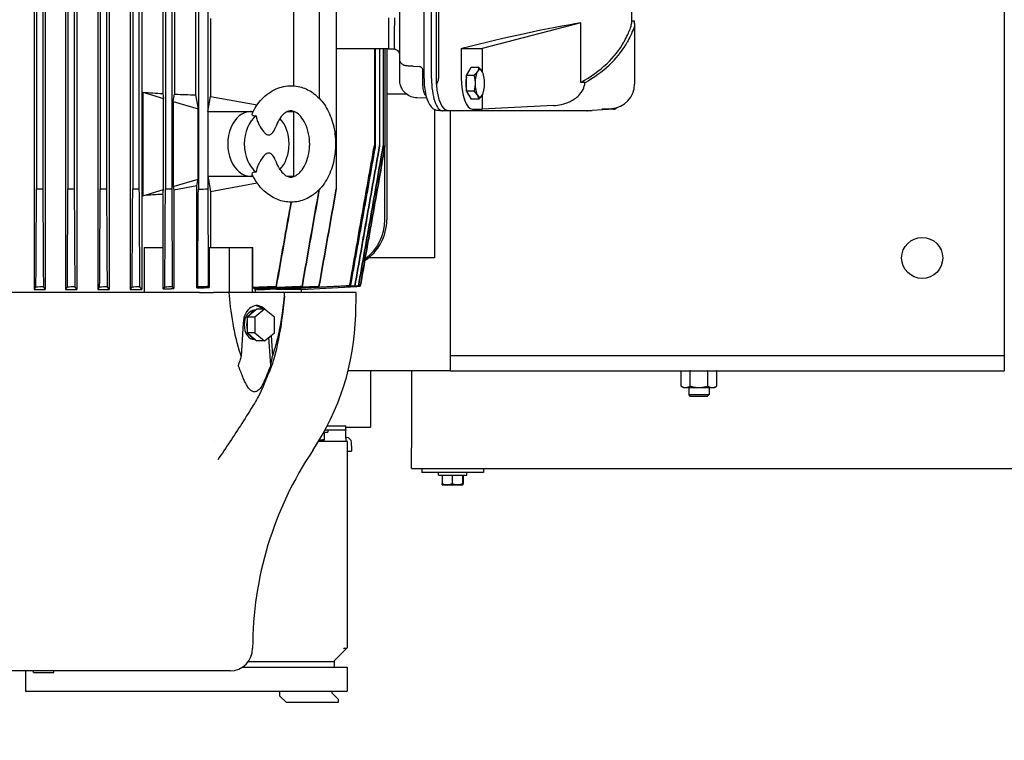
# Model space of a CAD drawing. Header units: inches. Extents: x 24 to 1128, y -69 to 748.
# Tile 301 of 656: x 413 to 437, y 579 to 597. Entities that reach past the tile are written whole.
import ezdxf

# ---------------------------------------------------------------- set-up
doc = ezdxf.new("R2010")
doc.units = ezdxf.units.IN
doc.header["$LTSCALE"] = 32
doc.header["$MEASUREMENT"] = 0
doc.layers.add('Dimension (ANSI)', color=7, linetype='Continuous', lineweight=25)
doc.layers.add('Visible (ANSI)', color=7, linetype='Continuous', lineweight=30)
doc.styles.add('Note Text (ANSI)', font='tahoma.ttf')
doc.dimstyles.new('SB Fraction-16 (ANSI)', dxfattribs={"dimscale": 32, "dimtxt": 0.125, "dimasz": 0.098425, "dimexe": 0.125, "dimexo": 0.0625, "dimgap": 0.031496, "dimtad": 0, "dimtih": 1, "dimtoh": 1, "dimdec": 4, "dimrnd": 1e-08, "dimzin": 0, "dimdsep": 46, "dimlunit": 5, "dimtxsty": 'Note Text (ANSI)', "dimcen": 0.09, "dimdle": 0.393701, "dimclrd": 256, "dimclre": 256, "dimclrt": 256, "dimadec": 0, "dimazin": 3, "dimtfac": 0.96, "dimtofl": 0, "dimtmove": 0, "dimatfit": 3, "dimfxl": 1, "dimfrac": 2, "dimtolj": 1, "dimtzin": 12, "dimlwd": -1, "dimlwe": -1, "dimarcsym": 0})

# ---------------------------------------------------------------- blocks, each defined once
blk = doc.blocks.new('*D18')
at = {"layer": 'Defpoints', "color": 0, "transparency": 16777216}
for p in [(489.281, 692.669), (340.619, 544.669), (489.281, 544.669)]:
    blk.add_point(p, dxfattribs=at)
at = {"layer": 'Dimension (ANSI)', "transparency": 16777216}
for p, q in [((487.281, 692.669), (336.619, 692.669)), ((340.619, 689.519), (340.619, 626.768)), ((340.619, 547.818), (340.619, 620.569)), ((487.281, 544.669), (336.619, 544.669))]:
    blk.add_line(p, q, dxfattribs=at)
for points in [[(340.094, 689.519), (341.144, 689.519), (340.619, 692.669)], [(340.094, 547.818), (341.144, 547.818), (340.619, 544.669)]]:
    blk.add_solid(points, dxfattribs=at)
at = {"layer": 'Dimension (ANSI)', "transparency": 16777216, "insert": (336.517, 625.76), "char_height": 4, "attachment_point": 1, "style": 'Note Text (ANSI)'}
blk.add_mtext('\\A1;148', dxfattribs=at)

msp = doc.modelspace()

# ---------------------------------------------------------------- linework, layer by layer
at = {"layer": 'Visible (ANSI)'}
for p, q in [((436.96813, 609.41853), (436.96813, 588.04353)), ((413.33866, 609.31912), (413.33866, 590.02778)), ((413.61061, 609.31912), (413.61061, 590.02778)), ((414.10273, 609.31912), (414.10273, 590.02778)), ((414.37677, 609.31912), (414.37677, 590.02778)), ((414.88858, 609.31912), (414.88858, 590.02778)), ((415.16591, 609.31912), (415.16591, 590.02778)), ((415.67772, 609.31912), (415.67772, 590.02778)), ((415.95987, 609.31912), (415.95987, 590.02778)), ((413.39767, 606.86895), (413.39767, 592.47795)), ((413.54975, 606.86762), (413.54975, 592.47928)), ((414.16227, 606.86944), (414.16227, 592.47747)), ((414.31435, 606.86743), (414.31435, 592.47947)), ((414.94916, 606.87001), (414.94916, 592.4769)), ((415.10124, 606.86731), (415.10124, 592.47959)), ((415.73999, 606.87066), (415.73999, 592.47624)), ((415.89207, 606.86727), (415.89207, 592.47963)), ((416.53656, 606.87142), (416.53656, 592.47548)), ((416.68863, 606.86734), (416.68863, 592.47956)), ((417.33797, 606.87692), (417.33797, 592.46998)), ((420.28484, 606.86734), (420.28484, 594.68036)), ((420.69693, 606.86727), (420.69693, 592.47963)), ((417.56608, 604.98841), (417.56608, 594.35849)), ((419.65592, 604.98841), (419.65592, 594.98664)), ((417.27271, 604.57876), (417.27271, 594.76814)), ((416.47168, 604.54823), (416.47168, 594.79867)), ((416.7609, 604.56294), (416.7609, 594.78396)), ((423.13552, 595.01697), (423.13552, 604.32993)), ((422.83449, 595.16558), (422.83449, 604.18133)), ((423.01677, 595.16558), (423.01677, 604.18133)), ((423.18651, 604.1812), (423.18651, 595.1657)), ((422.24372, 595.64059), (422.24372, 603.70631)), ((427.88601, 597.1577), (427.88601, 596.50196)), ((417.6366, 596.62587), (417.6366, 594.72773)), ((421.96813, 596.64275), (421.96813, 596.50534)), ((421.96813, 596.50534), (421.96813, 595.89392)), ((426.65443, 596.51917), (424.24786, 595.89392)), ((426.65443, 595.06896), (426.65443, 596.51917)), ((427.88601, 596.57029), (427.96475, 596.57029)), ((427.96475, 596.50196), (427.96475, 596.57029)), ((427.96475, 596.50196), (427.96475, 595.11483)), ((420.69693, 595.89392), (421.96813, 595.89392)), ((421.62577, 595.89392), (421.62577, 593.53059)), ((421.64302, 595.89392), (421.64302, 593.48096)), ((421.75247, 595.89392), (421.75247, 593.52622)), ((421.84024, 595.89392), (421.84024, 593.52304)), ((421.88394, 595.89392), (421.88394, 593.52127)), ((421.92876, 595.89392), (421.92876, 591.7207)), ((421.96813, 595.89392), (421.96813, 595.88171)), ((422.11503, 595.88171), (421.96813, 595.88171)), ((422.17176, 595.85762), (422.11503, 595.88171)), ((423.73805, 595.89392), (423.75216, 595.89747)), ((423.73805, 595.89392), (424.24786, 595.89392)), ((423.73805, 595.89392), (423.73805, 595.19286)), ((424.24786, 595.89392), (424.24786, 595.34336)), ((422.24372, 595.12565), (422.24372, 595.64059)), ((422.56718, 595.4628), (422.72742, 595.45375)), ((422.80426, 595.0666), (422.80426, 595.36723)), ((423.86532, 595.24067), (423.97978, 595.43388)), ((423.86532, 594.85426), (423.86532, 595.24067)), ((424.05181, 595.24067), (423.86532, 595.24067)), ((424.16626, 595.43388), (423.97978, 595.43388)), ((424.26651, 595.30724), (424.26512, 595.31054)), ((426.7545, 595.06396), (426.65443, 595.06896)), ((427.96475, 595.11483), (427.96475, 595.02999)), ((415.98279, 594.83167), (415.98279, 592.31051)), ((415.98279, 594.83167), (416.49296, 594.6792)), ((416.47168, 594.79867), (416.49296, 594.6792)), ((416.7275, 594.60911), (416.7609, 594.78396)), ((417.27271, 594.76814), (417.33327, 594.42807)), ((421.92876, 594.79353), (422.39834, 594.79353)), ((423.86532, 594.85426), (423.97978, 594.66105)), ((424.05181, 594.85426), (423.86532, 594.85426)), ((424.24786, 594.75157), (424.24786, 594.41849)), ((424.26651, 594.7877), (424.26512, 594.7844)), ((416.49296, 592.46298), (416.49296, 594.6792)), ((416.7275, 594.60911), (416.7275, 592.53307)), ((416.7275, 594.60911), (417.33327, 594.42807)), ((417.56608, 594.35849), (417.6366, 594.72773)), ((417.6366, 594.72773), (418.77004, 594.52048)), ((422.90075, 594.68252), (422.66175, 594.69157)), ((424.16626, 594.66105), (423.97978, 594.66105)), ((425.98483, 594.50676), (424.24786, 594.41849)), ((417.33327, 592.71411), (417.33327, 594.42807)), ((417.56608, 594.35849), (418.611, 594.35849)), ((417.56608, 594.35849), (417.56608, 592.78369)), ((418.611, 594.35849), (418.67174, 594.35849)), ((418.67073, 594.35655), (418.62558, 594.35822)), ((419.5041, 594.35849), (419.65592, 594.35849)), ((419.56071, 594.3759), (419.65592, 594.35849)), ((419.65592, 594.36743), (419.65592, 594.35849)), ((419.65592, 594.35849), (419.65592, 592.78369)), ((423.09313, 594.4109), (423.09313, 590.79353)), ((423.15998, 594.39171), (423.27578, 594.37875)), ((426.79822, 594.37818), (423.28608, 594.37818)), ((423.41201, 594.38858), (426.9249, 594.38858)), ((423.46813, 594.37818), (423.46813, 588.04353)), ((424.01951, 594.41849), (424.24786, 594.41849)), ((427.45635, 594.41864), (426.93015, 594.38872)), ((427.16829, 594.41849), (427.40325, 594.43301)), ((427.45111, 594.41849), (427.16829, 594.41849)), ((421.62577, 593.52815), (421.62577, 593.53059)), ((421.75247, 593.52444), (421.75247, 593.52622)), ((421.84024, 593.52197), (421.84024, 593.52304)), ((421.88134, 591.7207), (421.88134, 593.50617)), ((421.88394, 593.52091), (421.88394, 593.52127)), ((416.7275, 592.53307), (417.33327, 592.71411)), ((417.30378, 592.54852), (417.33327, 592.71411)), ((417.56608, 592.78369), (418.611, 592.78369)), ((417.56608, 592.78369), (417.6366, 592.41445)), ((417.56608, 592.78369), (417.56608, 592.47724)), ((417.6366, 592.41445), (418.77006, 592.6217)), ((418.611, 592.78369), (418.67175, 592.78369)), ((418.67074, 592.78563), (418.62558, 592.78396)), ((419.5041, 592.78369), (419.65592, 592.78369)), ((419.56071, 592.76628), (419.65592, 592.78369)), ((419.65592, 592.78369), (419.65592, 592.77475)), ((415.98279, 592.31051), (416.49296, 592.46298)), ((416.47168, 592.34351), (416.49296, 592.46298)), ((416.47168, 592.34351), (416.47168, 591.0514)), ((416.7275, 592.53307), (416.7441, 592.44618)), ((417.30378, 592.54852), (416.7441, 592.44618)), ((416.7441, 592.44618), (416.7441, 590.04755)), ((417.30378, 590.06436), (417.30378, 592.54852)), ((417.6366, 592.41445), (417.6366, 591.0514)), ((420.69693, 592.47624), (420.69693, 592.47963)), ((416.01607, 591.0514), (416.01607, 589.94904)), ((416.01607, 591.0514), (416.48141, 591.0514)), ((416.48141, 590.04013), (416.48141, 591.0514)), ((417.60063, 591.0514), (418.09268, 591.0514)), ((417.60063, 591.0514), (417.60063, 590.07379)), ((418.09268, 591.0514), (418.09268, 589.94904)), ((418.09268, 591.0514), (418.64946, 591.0514)), ((418.64946, 591.0514), (418.66664, 591.0514)), ((418.64946, 591.0514), (418.64946, 589.94904)), ((418.66664, 590.07379), (418.66664, 591.0514)), ((423.09313, 590.79353), (421.47919, 590.79353)), ((417.36336, 589.94904), (406.57291, 589.94904)), ((413.33866, 590.02778), (413.61061, 590.02778)), ((414.10273, 590.02778), (414.37677, 590.02778)), ((414.88858, 590.02778), (415.16591, 590.02778)), ((415.67772, 590.02778), (415.95987, 590.02778)), ((417.36336, 589.94904), (417.70675, 589.94904)), ((418.0825, 589.94904), (417.70675, 589.94904)), ((419.43913, 589.94904), (418.0825, 589.94904)), ((418.69655, 590.04755), (418.69655, 590.06518)), ((418.72197, 590.04085), (418.72197, 589.94904)), ((418.75534, 590.04234), (418.75534, 590.02778)), ((418.75534, 590.02778), (418.91357, 590.02778)), ((419.23932, 590.04319), (419.23932, 590.02778)), ((419.84215, 590.02778), (419.23932, 590.02778)), ((419.43913, 589.94904), (419.44072, 589.94904)), ((421.18486, 589.94904), (419.44072, 589.94904)), ((419.84215, 590.02778), (421.19539, 590.0987)), ((419.84215, 590.02778), (419.84215, 589.94904)), ((421.13669, 590.10659), (421.13564, 590.10068)), ((421.15205, 590.10013), (421.23775, 590.1046)), ((421.17042, 589.39786), (421.18486, 589.94904)), ((421.28125, 590.10393), (421.18667, 590.099)), ((421.1872, 590.10196), (421.18667, 590.099)), ((421.19212, 590.09881), (421.28141, 590.10349)), ((421.19544, 590.09898), (421.19539, 590.0987)), ((421.28141, 590.10349), (421.28125, 590.10393)), ((418.72297, 589.51261), (418.57316, 589.39029)), ((418.7295, 589.51794), (418.70513, 589.51794)), ((418.9529, 589.54806), (418.71627, 589.35485)), ((418.76638, 589.54806), (418.72297, 589.51261)), ((418.9529, 589.54806), (418.76638, 589.54806)), ((419.18953, 589.35485), (418.9529, 589.54806)), ((418.57316, 589.39029), (418.52975, 589.35485)), ((418.52975, 589.35485), (418.52975, 589.28396)), ((418.71627, 589.35485), (418.52975, 589.35485)), ((418.52975, 589.28396), (418.52975, 589.03932)), ((418.71627, 589.35485), (418.71627, 588.96843)), ((419.18953, 588.96843), (419.18953, 589.35485)), ((418.42802, 589.20282), (418.37847, 588.40188)), ((418.52975, 589.03932), (418.52975, 588.96843)), ((418.52975, 588.96843), (418.57316, 588.93299)), ((418.71627, 588.96843), (418.52975, 588.96843)), ((418.57316, 588.93299), (418.72297, 588.81067)), ((418.7295, 588.80534), (418.70513, 588.80534)), ((418.71627, 588.96843), (418.9529, 588.77522)), ((418.72297, 588.81067), (418.76638, 588.77522)), ((418.9529, 588.77522), (418.76638, 588.77522)), ((418.9529, 588.77522), (419.18953, 588.96843)), ((419.10134, 588.17787), (419.05902, 588.86187)), ((419.11202, 588.90515), (419.14316, 588.40188)), ((423.46813, 588.41853), (436.96813, 588.41853)), ((436.96813, 588.41853), (436.96813, 588.04353)), ((423.46813, 588.04353), (420.9847, 588.04353)), ((421.53063, 588.04353), (421.53063, 587.16853)), ((422.53063, 588.04353), (422.53063, 586.16853)), ((423.46813, 588.04353), (436.96813, 588.04353)), ((429.10159, 588.04353), (429.09762, 588.04124)), ((429.09762, 587.67022), (429.09762, 588.04124)), ((429.31413, 587.67022), (429.31413, 588.04124)), ((429.74714, 587.67022), (429.74714, 588.04124)), ((429.95967, 588.04353), (429.96365, 588.04124)), ((429.96365, 587.67022), (429.96365, 588.04124)), ((429.15563, 587.63673), (429.09762, 587.67022)), ((429.15563, 587.63673), (429.20587, 587.63673)), ((429.20587, 587.63673), (429.53063, 587.63673)), ((429.28063, 587.63673), (429.28063, 587.4643)), ((429.53063, 587.63673), (429.85539, 587.63673)), ((429.78063, 587.63673), (429.78063, 587.4643)), ((429.85539, 587.63673), (429.90563, 587.63673)), ((429.90563, 587.63673), (429.96365, 587.67022)), ((429.28063, 587.4643), (429.78063, 587.4643)), ((429.32782, 587.41853), (429.28063, 587.4643)), ((429.73344, 587.41853), (429.32782, 587.41853)), ((429.73344, 587.41853), (429.78063, 587.4643)), ((421.53063, 587.16853), (421.53063, 586.66853)), ((420.42737, 586.60853), (420.92985, 586.60853)), ((420.47931, 586.70696), (420.92985, 586.70696)), ((420.49313, 586.60853), (420.49313, 586.54603)), ((420.92985, 586.60853), (420.92985, 586.70696)), ((420.92985, 586.66853), (421.53063, 586.66853)), ((420.92985, 586.60853), (420.92985, 586.60195)), ((420.92985, 586.39781), (420.92985, 586.60195)), ((420.28472, 586.35803), (420.28927, 586.35803)), ((420.28927, 586.35803), (420.39963, 586.35803)), ((420.39321, 586.54603), (420.49313, 586.54603)), ((420.39321, 586.54603), (420.39906, 586.54603)), ((420.39906, 586.54603), (420.39906, 586.37759)), ((420.39906, 586.54603), (420.39963, 586.54603)), ((420.39963, 586.54603), (420.4002, 586.54603)), ((420.39963, 586.54603), (420.39963, 586.54603)), ((420.39963, 586.35803), (420.39963, 586.35803)), ((420.39963, 586.35803), (420.39964, 586.35803)), ((420.4002, 586.54603), (420.4002, 586.37759)), ((420.94667, 586.41794), (420.92985, 586.41794)), ((420.92985, 586.39781), (420.92985, 586.32005)), ((417.72361, 586.31951), (417.72361, 586.31951)), ((420.96725, 586.31951), (420.2614, 586.31951)), ((420.92985, 586.32005), (420.92985, 586.31951)), ((420.96725, 581.30337), (420.96725, 586.31951)), ((421.06567, 586.21551), (421.06567, 586.29894)), ((421.06567, 586.21551), (421.06567, 586.08551)), ((422.53063, 585.66853), (422.53063, 586.16853)), ((420.96725, 586.08551), (421.06567, 586.08551)), ((422.53063, 585.66853), (460.53063, 585.66853)), ((422.78038, 585.66853), (422.78038, 585.56853)), ((424.28038, 585.66853), (424.28038, 585.56853)), ((424.28038, 585.56853), (422.78038, 585.56853)), ((423.18663, 585.50603), (423.18663, 585.56853)), ((423.18663, 585.50603), (423.87413, 585.50603)), ((423.2755, 585.50603), (423.39791, 585.50603)), ((423.2755, 585.50603), (423.2755, 585.29335)), ((423.28038, 585.50603), (423.28038, 585.50603)), ((423.39791, 585.50603), (423.52032, 585.50603)), ((423.52032, 585.50603), (423.64776, 585.50603)), ((423.52032, 585.50603), (423.52032, 585.29335)), ((423.64776, 585.50603), (423.7752, 585.50603)), ((423.7752, 585.50603), (423.7752, 585.29335)), ((423.7752, 585.50603), (423.78023, 585.50603)), ((423.78023, 585.50603), (423.78526, 585.50603)), ((423.78038, 585.50603), (423.78038, 585.50603)), ((423.78526, 585.50603), (423.78526, 585.29335)), ((423.87413, 585.50603), (423.87413, 585.56853)), ((423.28038, 585.27103), (423.28023, 585.27111)), ((423.28038, 585.27103), (423.39791, 585.27103)), ((423.39791, 585.27103), (423.64776, 585.27103)), ((423.64776, 585.27103), (423.78023, 585.27103)), ((423.78023, 585.27103), (423.78038, 585.27103)), ((423.78038, 585.27103), (423.78053, 585.27111)), ((420.64481, 580.98093), (420.94279, 581.27891)), ((420.88373, 581.27891), (420.8722, 581.26738)), ((420.90004, 581.29522), (420.88373, 581.27891)), ((420.94279, 581.27891), (420.88373, 581.27891)), ((420.94279, 581.27891), (420.96725, 581.30337)), ((418.41609, 580.82934), (420.96194, 580.82934)), ((420.64481, 580.95647), (418.55048, 580.95647)), ((420.64481, 580.98093), (420.64481, 580.95647)), ((420.64481, 580.95647), (420.64481, 580.82934)), ((420.96194, 580.82934), (420.96194, 580.23879)), ((418.10987, 580.73644), (405.8264, 580.73644)), ((413.1273, 580.73644), (413.1273, 580.23879)), ((413.32219, 580.69707), (413.31524, 580.73644)), ((413.32219, 580.69707), (413.81555, 580.69707)), ((413.81555, 580.69707), (413.82249, 580.73644)), ((413.1273, 580.23879), (420.96194, 580.23879)), ((419.32612, 580.12068), (419.32612, 580.23879)), ((419.4836, 579.9632), (419.32612, 580.12068)), ((420.58596, 580.23879), (420.58596, 580.19942)), ((420.58596, 580.19942), (420.74344, 580.04194)), ((420.74344, 579.9632), (419.4836, 579.9632)), ((420.74344, 580.04194), (420.74344, 579.9632))]:
    msp.add_line(p, q, dxfattribs=at)
msp.add_circle((434.96813, 590.79353), 0.5, dxfattribs=at)
for centre, radius, start, end in [((422.12561, 595.7489), 0.11811, 0, 67), ((411.92493, 769.65898), 177.18715, 270.4762336, 270.5254115), ((411.81466, 776.48487), 184.02238, 270.7309548, 270.7783084), ((411.57248, 787.33004), 194.8824, 270.9928005, 271.0375184), ((411.11747, 803.41323), 210.98763, 271.2553934, 271.2967016), ((410.31196, 827.20179), 234.80882, 271.5190435, 271.5561653), ((408.74927, 865.74567), 273.41062, 271.8001385, 271.8479665), ((414.95221, 589.56069), 6.22034, 326.225901, 358.5), ((420.94667, 586.29894), 0.119, 0, 90), ((427.32246, 581.28762), 8.66142, 146.225901, 180), ((418.10987, 581.28762), 0.55118, 270, 0)]:
    msp.add_arc(centre, radius, start, end, dxfattribs=at)
for centre, major_axis, ratio, start_param, end_param in [((422.13349, 596.77204), (-0.01835, -0.89036), 0.01792426, 4.858483, 5.56724606), ((423.75216, 595.51863), (-4.13287, -1.0489), 0.08613948, 3.91222449, 4.69053083), ((422.13349, 596.77204), (-0.01835, -0.89036), 0.01792426, 5.56724606, 6.27600912), ((423.75216, 596.74993), (-4.13386, 0), 0.57103242, 2.34910267, 2.84150954), ((423.75216, 596.74993), (-4.2126, 0), 0.57103242, 2.39218261, 2.8472881), ((422.72436, 595.61954), (-0.00453, 0.16581), 0.32421036, 3.11439165, 3.11450428), ((422.85013, 595.53375), (-0.07517, -0.1011), 0.00689608, 6.28225128, 6.28336823), ((423.95758, 595.04747), (0, 0.30709), 0.34202014, 0.34487504, 0.70232251), ((424.19435, 595.04747), (0, 0.33465), 0.34202014, 0.52359878, 1.57079633), ((424.19435, 595.04747), (0, 0.33465), 0.34202014, 5.75958653, 6.80678408), ((424.19435, 595.04747), (0, -0.33465), 0.34202014, 1.57079633, 2.61799388), ((423.28608, 595.16558), (0, -0.7874), 0.34202014, 4.71238898, 6.28318531), ((420.24789, 595.02098), (-2.93833, -0.1559), 0.26757479, 2.94084477, 3.12739723), ((423.41714, 595.17706), (0.00591, 0.78848), 0.36339547, 1.77797373, 3.14431669), ((424.02464, 595.20698), (-0.00591, -0.78848), 0.36339547, 4.73301392, 6.28590934), ((423.95758, 595.04747), (0, 0.30709), 0.34202014, 1.0725023, 2.06909035), ((424.19435, 595.04747), (0, 0.33465), 0.34202014, 1.57079633, 2.61799388), ((424.19435, 595.04747), (0, -0.33465), 0.34202014, 0.52359878, 1.57079633), ((427.3742, 595.02258), (0.41622, 0.42423), 0.98752761, 3.97292895, 5.49452572), ((411.96813, 596.87572), (-7.86896, 1.54437), 0.18267581, 2.14165677, 2.21551551), ((411.96813, 596.87572), (-7.86896, 1.54437), 0.18267581, 2.26103047, 2.34581184), ((423.95758, 595.04747), (0, -0.30709), 0.34202014, 5.5808628, 5.93831026), ((424.19435, 595.04747), (0, -0.33465), 0.34202014, 5.75958653, 6.80678408), ((427.45037, 595.20698), (0.00084, -0.78848), 0.34201852, 0.63917189, 0.63917411), ((418.611, 593.57109), (0, -0.7874), 0.70710678, 3.14159265, 6.28318531), ((419.00075, 593.57109), (0, 0.77297), 0.70710678, 0.48555362, 2.65603904), ((418.611, 593.57109), (0, 0.7874), 0.70710678, 6.25699639, 6.28318531), ((426.79822, 595.16558), (0, -0.7874), 0.34202014, 0, 0.16271096), ((426.92417, 595.17706), (0.00084, -0.78848), 0.34201852, 6.28282246, 6.30226469), ((427.45037, 595.20698), (0.00084, -0.78848), 0.34201852, 6.28282246, 6.59102405), ((419.00075, 593.57109), (0, -0.77297), 0.70710678, 0.6356983, 2.50590151), ((420.61046, 593.5124), (-1.16512, 0.03584), 0.00058346, 3.62326477, 3.6684693), ((418.611, 593.57109), (0, -0.7874), 0.70710678, 0, 0.02618892), ((411.96813, 590.26646), (-7.86896, -1.54437), 0.18267581, 4.0676698, 4.14152854), ((420.74726, 591.7207), (-1.18151, 0), 0.99965732, 2.14806146, 3.14159265), ((420.69902, 591.7207), (-1.18232, 0), 0.99897186, 2.20404354, 3.14159265), ((411.92322, 761.30444), (-176.32462, 0.08834), 0.97102976, 1.57956183, 1.58059092), ((411.80985, 769.10362), (-183.39609, 0.35438), 0.97616102, 1.58542985, 1.58641935), ((411.56573, 781.27915), (-194.51062, 1.12104), 0.98303462, 1.59378157, 1.59471465), ((411.12164, 798.8012), (-210.69023, 3.40343), 0.990691, 1.60864765, 1.60950912), ((410.37538, 823.44982), (-233.65248, 13.34579), 0.99743829, 1.65397313, 1.65474895), ((403.18103, 823.44982), (16.71382, -233.43573), 0.00407914, 6.25614296, 6.25691878), ((391.61195, 798.80119), (28.6813, -208.75665), 0.00219871, 6.26047447, 6.26133594), ((368.71068, 776.9195), (52.32202, -186.83099), 0.00103872, 6.26627345, 6.26727458), ((364.92962, 763.35213), (56.22475, -173.25602), 0.00039213, 6.27064436, 6.27171053), ((362.82059, 754.1995), (58.41857, -164.09856), 0.00008476, 6.27536001, 6.27647478), ((418.76081, 589.16164), (0, 0.47244), 0.70710678, 5.66826771, 7.76671517), ((418.70513, 589.16164), (0, 0.3563), 0.70710678, 0, 3.14159265), ((418.76638, 589.16164), (0, 0.3563), 0.70710678, 0.17317268, 0.87402487), ((418.70513, 589.16164), (0, 0.47244), 0.70710678, 5.67016298, 6.19975522), ((418.76638, 589.16164), (0, -0.3563), 0.70710678, 4.36196288, 5.06281508), ((418.76638, 589.16164), (0, -0.3563), 0.70710678, 5.40916043, 6.11001263)]:
    msp.add_ellipse(centre, major_axis=major_axis, ratio=ratio, start_param=start_param, end_param=end_param, dxfattribs=at)
for points, knots in [([(427.70128, 596.05215), (427.70555, 596.06003), (427.70976, 596.06783), (427.77614, 596.1915), (427.82321, 596.2881), (427.87319, 596.41879), (427.88559, 596.46564), (427.88601, 596.50076), (427.88601, 596.50136), (427.88601, 596.50196)], [-19.11534146, -19.11534146, -19.11534146, -19.11534146, -18.99524132, -18.99524132, -17.1908086, -17.1908086, -15.85962364, -15.85962364, -15.83630379, -15.83630379, -15.83630379, -15.83630379]), ([(427.96475, 596.50196), (427.96471, 596.47412), (427.95695, 596.43792), (427.92451, 596.34084), (427.89636, 596.27622), (427.83932, 596.15883), (427.81313, 596.10776), (427.78363, 596.05215)], [-37.07562543, -37.07562543, -37.07562543, -37.07562543, -36.00645193, -36.00645193, -34.68959629, -34.68959629, -33.83603412, -33.83603412, -33.83603412, -33.83603412]), ([(422.56718, 595.4628), (422.53976, 595.46435), (422.51381, 595.46591), (422.46821, 595.46886), (422.44817, 595.47028), (422.41523, 595.47292), (422.40435, 595.47375), (422.38643, 595.47635), (422.38227, 595.477), (422.37393, 595.47875), (422.37062, 595.47952), (422.36258, 595.48167), (422.35768, 595.48319), (422.34639, 595.48731), (422.33991, 595.49013), (422.32307, 595.49879), (422.31293, 595.50548), (422.29087, 595.52373), (422.27953, 595.53647), (422.26073, 595.5654), (422.25336, 595.58216), (422.24549, 595.61284), (422.24372, 595.62676), (422.24372, 595.64059)], [0.00003514, 0.00003514, 0.00003514, 0.00003514, 0.2252738, 0.2252738, 0.45485107, 0.45485107, 0.69628572, 0.69628572, 0.7564917, 0.7564917, 0.78895244, 0.78895244, 0.83064854, 0.83064854, 0.88519848, 0.88519848, 0.97695667, 0.97695667, 1.10408229, 1.10408229, 1.24012158, 1.24012158, 1.34549821, 1.34549821, 1.34549821, 1.34549821]), ([(422.80227, 595.3905), (422.8012, 595.39655), (422.79913, 595.40272), (422.79308, 595.41422), (422.78901, 595.41972), (422.78142, 595.42746), (422.77827, 595.43019), (422.77496, 595.43265)], [0, 0, 0, 0, 0.051649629, 0.051649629, 0.103195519, 0.103195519, 0.134650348, 0.134650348, 0.134650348, 0.134650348]), ([(418.64595, 594.30655), (418.70987, 594.44166), (418.79297, 594.56561), (418.98941, 594.77064), (419.10586, 594.85474), (419.34764, 594.96085), (419.4747, 594.98842), (419.71076, 594.98848), (419.82276, 594.96669), (419.97619, 594.90619), (420.02487, 594.88183), (420.07127, 594.85356)], [0, 0, 0, 0, 1.19217119, 1.19217119, 2.38056754, 2.38056754, 3.46946209, 3.46946209, 4.4431177, 4.4431177, 4.91720331, 4.91720331, 4.91720331, 4.91720331]), ([(422.66175, 594.69157), (422.61381, 594.69339), (422.56557, 594.70338), (422.47542, 594.73852), (422.4324, 594.76424), (422.35871, 594.82757), (422.32683, 594.86575), (422.28579, 594.93649), (422.2723, 594.96737), (422.26258, 594.99925)], [0.0000264, 0.0000264, 0.0000264, 0.0000264, 0.3778871, 0.3778871, 0.75898764, 0.75898764, 1.13282172, 1.13282172, 1.38753073, 1.38753073, 1.38753073, 1.38753073]), ([(422.88639, 594.73128), (422.88099, 594.73851), (422.87599, 594.74603), (422.85505, 594.78101), (422.84272, 594.81154), (422.82055, 594.88712), (422.81211, 594.93521), (422.80544, 595.01167), (422.80426, 595.03921), (422.80426, 595.0666)], [0.313453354, 0.313453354, 0.313453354, 0.313453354, 0.401030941, 0.401030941, 0.709967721, 0.709967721, 1.098332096, 1.098332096, 1.306997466, 1.306997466, 1.306997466, 1.306997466]), ([(422.83449, 595.16558), (422.83449, 595.09485), (422.83821, 595.02415), (422.85293, 594.88817), (422.8639, 594.82293), (422.89291, 594.70234), (422.91084, 594.64704), (422.95508, 594.54843), (422.98094, 594.5048), (423.03387, 594.44923), (423.05411, 594.43231), (423.10209, 594.40511), (423.13015, 594.39505), (423.15998, 594.39171)], [4.71238898, 4.71238898, 4.71238898, 4.71238898, 5.01889542, 5.01889542, 5.32540185, 5.32540185, 5.63190829, 5.63190829, 5.93841472, 5.93841472, 6.09166794, 6.09166794, 6.24492116, 6.24492116, 6.24492116, 6.24492116]), ([(425.98483, 594.50676), (426.1147, 594.51336), (426.25776, 594.54052), (426.46863, 594.64108), (426.54198, 594.69046), (426.64503, 594.7963), (426.68107, 594.84571), (426.73265, 594.95175), (426.74883, 595.00701), (426.7545, 595.06396)], [0.00000021, 0.00000021, 0.00000021, 0.00000021, 0.99464053, 0.99464053, 1.58301663, 1.58301663, 1.99047802, 1.99047802, 2.37536891, 2.37536891, 2.37536891, 2.37536891]), ([(426.7545, 595.06396), (426.76863, 595.0717), (426.78256, 595.07954), (426.80978, 595.09531), (426.82309, 595.10324), (426.83616, 595.11127)], [-0.31896318, -0.31896318, -0.31896318, -0.31896318, -0.158496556, -0.158496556, 0, 0, 0, 0]), ([(420.07127, 594.85356), (420.17476, 594.79049), (420.26788, 594.70702), (420.43029, 594.50739), (420.49999, 594.38701), (420.60915, 594.11914), (420.64817, 593.96674), (420.67573, 593.73258), (420.67985, 593.65172), (420.67985, 593.57109)], [0, 0, 0, 0, 1.05742898, 1.05742898, 2.17878238, 2.17878238, 3.37570981, 3.37570981, 3.9901174, 3.9901174, 3.9901174, 3.9901174]), ([(418.64595, 594.30653), (418.6436, 594.30156), (418.6427, 594.29648), (418.64495, 594.28183), (418.65264, 594.27289), (418.67571, 594.26232), (418.68678, 594.25933), (418.71343, 594.25539), (418.72895, 594.25458), (418.74566, 594.25472)], [-0.723131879, -0.723131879, -0.723131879, -0.723131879, -0.58911018, -0.58911018, -0.329876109, -0.329876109, -0.169082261, -0.169082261, -0.000001, -0.000001, -0.000001, -0.000001]), ([(418.74566, 594.25472), (418.75168, 594.21781), (418.76095, 594.18117), (418.78478, 594.10869), (418.79956, 594.0728), (418.84895, 593.97167), (418.88762, 593.91407), (418.92494, 593.87154)], [-0.973242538, -0.973242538, -0.973242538, -0.973242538, -0.734165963, -0.734165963, -0.486649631, -0.486649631, 0, 0, 0, 0]), ([(419.72013, 594.33742), (419.68041, 594.36163), (419.64514, 594.37281), (419.57896, 594.38127), (419.5485, 594.3774), (419.48332, 594.34977), (419.45245, 594.33112), (419.37954, 594.267), (419.33634, 594.21511), (419.27075, 594.10328), (419.24524, 594.0481), (419.22432, 593.98859)], [0, 0, 0, 0, 0.68616306, 0.68616306, 1.51835895, 1.51835895, 2.09476164, 2.09476164, 2.80729168, 2.80729168, 3.33890576, 3.33890576, 3.33890576, 3.33890576]), ([(420.04985, 593.57109), (420.04985, 593.63089), (420.04537, 593.6911), (420.02302, 593.84444), (419.99804, 593.9369), (419.93605, 594.08764), (419.90055, 594.1507), (419.82548, 594.25175), (419.78503, 594.29153), (419.73834, 594.32578), (419.72911, 594.33195), (419.72013, 594.33742)], [0, 0, 0, 0, 0.45567611, 0.45567611, 1.19157424, 1.19157424, 1.8233671, 1.8233671, 2.43874415, 2.43874415, 2.59379912, 2.59379912, 2.59379912, 2.59379912]), ([(418.92494, 593.87154), (418.94254, 593.85149), (418.96177, 593.8326), (418.99756, 593.80694), (419.01422, 593.79826), (419.04818, 593.7905), (419.06435, 593.79144), (419.10144, 593.80412), (419.11978, 593.81851), (419.15904, 593.85841), (419.18131, 593.89208), (419.20841, 593.94737), (419.21677, 593.96711), (419.22432, 593.98859)], [-2.41020372, -2.41020372, -2.41020372, -2.41020372, -2.13651074, -2.13651074, -1.91750584, -1.91750584, -1.7034894, -1.7034894, -1.41720695, -1.41720695, -0.96287004, -0.96287004, -0.74621757, -0.74621757, -0.74621757, -0.74621757]), ([(419.72013, 592.80476), (419.75636, 592.82684), (419.79735, 592.86126), (419.87306, 592.95057), (419.90885, 593.00543), (419.96988, 593.13011), (419.99571, 593.20162), (420.03368, 593.35544), (420.04576, 593.44043), (420.04955, 593.5401), (420.04985, 593.55559), (420.04985, 593.57109)], [0, 0, 0, 0, 0.62577851, 0.62577851, 1.22489828, 1.22489828, 1.83378124, 1.83378124, 2.47585067, 2.47585067, 2.59392176, 2.59392176, 2.59392176, 2.59392176]), ([(420.67985, 593.57109), (420.67985, 593.43664), (420.66772, 593.30111), (420.60928, 593.02493), (420.55949, 592.88302), (420.42508, 592.6255), (420.33747, 592.50744), (420.18417, 592.36578), (420.1294, 592.32405), (420.07127, 592.28862)], [0, 0, 0, 0, 1.02447983, 1.02447983, 2.19054579, 2.19054579, 3.39614252, 3.39614252, 3.99011472, 3.99011472, 3.99011472, 3.99011472]), ([(419.22432, 593.15359), (419.21673, 593.17519), (419.20831, 593.19503), (419.18117, 593.25032), (419.15892, 593.28393), (419.11965, 593.32378), (419.10132, 593.33812), (419.06425, 593.35075), (419.04808, 593.35168), (419.01412, 593.34388), (418.99745, 593.33517), (418.9617, 593.3095), (418.94251, 593.29065), (418.92494, 593.27064)], [-1.39409795, -1.39409795, -1.39409795, -1.39409795, -1.21173621, -1.21173621, -0.8318525, -0.8318525, -0.59214813, -0.59214813, -0.41273955, -0.41273955, -0.22903738, -0.22903738, 0, 0, 0, 0]), ([(421.02194, 590.11432), (421.12254, 590.68369), (421.22317, 591.2531), (421.42444, 592.39183), (421.5251, 592.96123), (421.62577, 593.53059)], [0, 0, 0, 0, 4.40589801, 4.40589801, 8.81178932, 8.81178932, 8.81178932, 8.81178932]), ([(421.62577, 593.52815), (421.52524, 592.9587), (421.42474, 592.3892), (421.22383, 591.25028), (421.12339, 590.68077), (421.02299, 590.1113)], [0, 0, 0, 0, 4.40634157, 4.40634157, 8.81268397, 8.81268397, 8.81268397, 8.81268397]), ([(421.64302, 593.48096), (421.54235, 592.91815), (421.44162, 592.35519), (421.24014, 591.22961), (421.13934, 590.66665), (421.03853, 590.10387)], [-8.71346196, -8.71346196, -8.71346196, -8.71346196, -4.35672022, -4.35672022, -0.00000039, -0.00000039, -0.00000039, -0.00000039]), ([(421.1491, 590.10946), (421.24965, 590.67891), (421.35021, 591.2484), (421.55132, 592.38729), (421.6519, 592.95678), (421.75247, 593.52622)], [0, 0, 0, 0, 4.40638173, 4.40638173, 8.81275482, 8.81275482, 8.81275482, 8.81275482]), ([(421.75247, 593.52444), (421.65201, 592.95494), (421.55155, 592.38536), (421.3507, 591.24636), (421.25028, 590.67678), (421.14989, 590.10727)], [0, 0, 0, 0, 4.4066427, 4.4066427, 8.81329098, 8.81329098, 8.81329098, 8.81329098]), ([(421.23726, 590.10593), (421.33776, 590.67545), (421.43825, 591.24497), (421.63924, 592.38401), (421.73974, 592.95353), (421.84024, 593.52304)], [0, 0, 0, 0, 4.40686974, 4.40686974, 8.81373458, 8.81373458, 8.81373458, 8.81373458]), ([(421.84024, 593.52197), (421.73981, 592.95245), (421.63938, 592.38281), (421.43856, 591.24376), (421.33814, 590.67413), (421.23775, 590.1046)], [0, 0, 0, 0, 4.4067915, 4.4067915, 8.81359521, 8.81359521, 8.81359521, 8.81359521]), ([(421.28125, 590.10393), (421.3817, 590.67349), (421.48215, 591.24305), (421.68305, 592.38216), (421.78349, 592.95172), (421.88394, 593.52127)], [0, 0, 0, 0, 4.4070824, 4.4070824, 8.81415958, 8.81415958, 8.81415958, 8.81415958]), ([(421.88394, 593.52091), (421.78352, 592.95134), (421.68309, 592.38177), (421.48225, 591.24263), (421.38183, 590.67306), (421.28141, 590.10349)], [0, 0, 0, 0, 4.40714616, 4.40714616, 8.81429232, 8.81429232, 8.81429232, 8.81429232]), ([(418.92494, 593.27064), (418.88762, 593.22811), (418.84895, 593.17051), (418.79956, 593.06937), (418.78478, 593.03349), (418.76095, 592.961), (418.75168, 592.92437), (418.74566, 592.88746)], [-1.16556423, -1.16556423, -1.16556423, -1.16556423, -0.58274905, -0.58274905, -0.28632126, -0.28632126, -0.000001, -0.000001, -0.000001, -0.000001]), ([(419.22432, 593.15359), (419.25005, 593.08039), (419.28294, 593.01357), (419.35384, 592.9053), (419.39259, 592.86227), (419.46296, 592.80357), (419.49484, 592.78619), (419.55492, 592.76448), (419.58223, 592.7615), (419.64432, 592.7691), (419.67994, 592.78025), (419.72013, 592.80476)], [0, 0, 0, 0, 0.65391054, 0.65391054, 1.29529149, 1.29529149, 1.90985469, 1.90985469, 2.64449712, 2.64449712, 3.33886941, 3.33886941, 3.33886941, 3.33886941]), ([(418.74566, 592.88746), (418.71823, 592.88769), (418.69433, 592.88531), (418.65584, 592.87282), (418.64843, 592.8636), (418.6422, 592.85014), (418.64258, 592.84278), (418.64595, 592.83564)], [-1.74854985, -1.74854985, -1.74854985, -1.74854985, -1.575458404, -1.575458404, -1.375973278, -1.375973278, -1.164803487, -1.164803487, -1.164803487, -1.164803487]), ([(420.07127, 592.28862), (419.96827, 592.22586), (419.85269, 592.1824), (419.62116, 592.14661), (419.50264, 592.15167), (419.28301, 592.20442), (419.17892, 592.25046), (418.98536, 592.3773), (418.89493, 592.46147), (418.75125, 592.6413), (418.69343, 592.73528), (418.64595, 592.83563)], [0, 0, 0, 0, 1.0523618, 1.0523618, 2.05495692, 2.05495692, 3.01267033, 3.01267033, 4.03459181, 4.03459181, 4.92004917, 4.92004917, 4.92004917, 4.92004917]), ([(413.38299, 590.09379), (413.38544, 590.49114), (413.38788, 590.88853), (413.39278, 591.68322), (413.39522, 592.0806), (413.39767, 592.47795)], [0, 0, 0, 0, 3.07453993, 3.07453993, 6.14907395, 6.14907395, 6.14907395, 6.14907395]), ([(413.54975, 592.47928), (413.5522, 592.08195), (413.55464, 591.68463), (413.55954, 590.88998), (413.56199, 590.49266), (413.56444, 590.09534)], [0, 0, 0, 0, 3.07444802, 3.07444802, 6.14889604, 6.14889604, 6.14889604, 6.14889604]), ([(414.14759, 590.09349), (414.15004, 590.49081), (414.15248, 590.88816), (414.15738, 591.6828), (414.15982, 592.08015), (414.16227, 592.47747)], [0, 0, 0, 0, 3.07434214, 3.07434214, 6.14867972, 6.14867972, 6.14867972, 6.14867972]), ([(414.31435, 592.47947), (414.3168, 592.0822), (414.31925, 591.68491), (414.32415, 590.89038), (414.3266, 590.49309), (414.32905, 590.09582)], [0, 0, 0, 0, 3.07408921, 3.07408921, 6.14818069, 6.14818069, 6.14818069, 6.14818069]), ([(414.93448, 590.09322), (414.93693, 590.4905), (414.93937, 590.88779), (414.94427, 591.68234), (414.94671, 592.07963), (414.94916, 592.4769)], [0, 0, 0, 0, 3.07400873, 3.07400873, 6.14801435, 6.14801435, 6.14801435, 6.14801435]), ([(415.10124, 592.47959), (415.10369, 592.08239), (415.10614, 591.68518), (415.11105, 590.89078), (415.1135, 590.49356), (415.11595, 590.09636)], [0, 0, 0, 0, 3.07363819, 3.07363819, 6.14727905, 6.14727905, 6.14727905, 6.14727905]), ([(415.72531, 590.09299), (415.72775, 590.49021), (415.7302, 590.88743), (415.7351, 591.68184), (415.73754, 592.07905), (415.73999, 592.47624)], [0, 0, 0, 0, 3.07352424, 3.07352424, 6.14704694, 6.14704694, 6.14704694, 6.14704694]), ([(415.89207, 592.47963), (415.89453, 592.08252), (415.89698, 591.68541), (415.90189, 590.89118), (415.90434, 590.49406), (415.90679, 590.09694)], [0, 0, 0, 0, 3.07303087, 3.07303087, 6.14606472, 6.14606472, 6.14606472, 6.14606472]), ([(416.52186, 590.09282), (416.52431, 590.48994), (416.52676, 590.88706), (416.53166, 591.68128), (416.53411, 592.07838), (416.53656, 592.47548)], [0.00000001, 0.00000001, 0.00000001, 0.00000001, 3.07285421, 3.07285421, 6.14570848, 6.14570848, 6.14570848, 6.14570848]), ([(416.68863, 592.47956), (416.69109, 592.08258), (416.69355, 591.68558), (416.69846, 590.8916), (416.70091, 590.49459), (416.70337, 590.09759)], [0, 0, 0, 0, 3.0722279, 3.0722279, 6.14445907, 6.14445907, 6.14445907, 6.14445907]), ([(417.32327, 590.08821), (417.32572, 590.48519), (417.32816, 590.88215), (417.33306, 591.67608), (417.33551, 592.07303), (417.33797, 592.46998)], [0, 0, 0, 0, 3.07176687, 3.07176687, 6.14353477, 6.14353477, 6.14353477, 6.14353477]), ([(417.56608, 592.47724), (417.56854, 592.08042), (417.571, 591.6836), (417.57592, 590.88994), (417.57838, 590.49311), (417.58084, 590.09627)], [0, 0, 0, 0, 3.07114779, 3.07114779, 6.14230411, 6.14230411, 6.14230411, 6.14230411]), ([(419.86299, 590.09759), (419.93325, 590.49459), (420.00354, 590.8916), (420.14287, 591.67835), (420.21192, 592.0681), (420.28099, 592.45785)], [0, 0, 0, 0, 3.07222542, 3.07222542, 6.08843458, 6.08843458, 6.08843458, 6.08843458]), ([(420.28188, 592.45878), (420.21267, 592.06725), (420.14349, 591.67571), (420.00422, 590.88706), (419.93413, 590.48994), (419.86408, 590.09282)], [0.04307886, 0.04307886, 0.04307886, 0.04307886, 3.07285271, 3.07285271, 6.14569819, 6.14569819, 6.14569819, 6.14569819]), ([(420.27543, 590.09694), (420.34564, 590.49406), (420.41588, 590.89118), (420.55638, 591.68541), (420.62664, 592.08252), (420.69693, 592.47963)], [0, 0, 0, 0, 3.07302923, 3.07302923, 6.14605706, 6.14605706, 6.14605706, 6.14605706]), ([(420.69693, 592.47624), (420.62678, 592.07905), (420.55666, 591.68184), (420.41648, 590.88743), (420.34641, 590.49021), (420.27637, 590.09299)], [0, 0, 0, 0, 3.07352276, 3.07352276, 6.14703966, 6.14703966, 6.14703966, 6.14703966]), ([(419.2334, 590.09627), (419.30376, 590.49311), (419.37415, 590.88994), (419.49585, 591.57576), (419.54715, 591.86475), (419.59847, 592.15373)], [0, 0, 0, 0, 3.07114256, 3.07114256, 5.30768374, 5.30768374, 5.30768374, 5.30768374]), ([(419.59998, 592.15373), (419.54842, 591.8622), (419.49689, 591.57066), (419.37524, 590.88215), (419.30515, 590.48519), (419.23511, 590.08821)], [0.81576355, 0.81576355, 0.81576355, 0.81576355, 3.07176081, 3.07176081, 6.14350714, 6.14350714, 6.14350714, 6.14350714]), ([(417.58084, 590.09627), (417.53791, 590.0949), (417.49498, 590.09355), (417.40913, 590.09086), (417.3662, 590.08953), (417.32327, 590.08821)], [-0.654581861, -0.654581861, -0.654581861, -0.654581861, -0.327309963, -0.327309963, -0.000038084, -0.000038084, -0.000038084, -0.000038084]), ([(418.0825, 589.94904), (418.0937, 589.75998), (418.12945, 589.46645), (418.20193, 589.0496), (418.2322, 588.90093), (418.30021, 588.63554), (418.33577, 588.51893), (418.37847, 588.40188)], [0, 0, 0, 0, 1.44569308, 1.44569308, 2.22353748, 2.22353748, 2.89135003, 2.89135003, 2.89135003, 2.89135003]), ([(419.14316, 588.40188), (419.18585, 588.51893), (419.22142, 588.63554), (419.28942, 588.90093), (419.3197, 589.0496), (419.39218, 589.46645), (419.42792, 589.75998), (419.43913, 589.94904)], [0.000001, 0.000001, 0.000001, 0.000001, 1.00363073, 1.00363073, 2.1726231, 2.1726231, 4.34529929, 4.34529929, 4.34529929, 4.34529929]), ([(419.23511, 590.08821), (419.23483, 590.08953), (419.23454, 590.09086), (419.23398, 590.09355), (419.23369, 590.0949), (419.2334, 590.09627)], [-0.654566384, -0.654566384, -0.654566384, -0.654566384, -0.327294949, -0.327294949, -0.00002352, -0.00002352, -0.00002352, -0.00002352]), ([(421.03853, 590.10387), (421.024, 590.10434), (421.00846, 590.10484), (420.97543, 590.10591), (420.95791, 590.10647), (420.93942, 590.10707)], [-1.52993284, -1.52993284, -1.52993284, -1.52993284, -0.7645741, -0.7645741, -0.000001, -0.000001, -0.000001, -0.000001]), ([(421.13564, 590.10068), (421.12625, 590.10099), (421.11573, 590.10133), (421.09256, 590.10208), (421.07987, 590.1025), (421.0661, 590.10294)], [-1.59960271, -1.59960271, -1.59960271, -1.59960271, -0.79950294, -0.79950294, -0.000001, -0.000001, -0.000001, -0.000001]), ([(421.18667, 590.099), (421.18309, 590.09911), (421.1784, 590.09927), (421.16686, 590.09964), (421.16, 590.09987), (421.15205, 590.10013)], [-1.59269734, -1.59269734, -1.59269734, -1.59269734, -0.79617613, -0.79617613, -0.000001, -0.000001, -0.000001, -0.000001]), ([(419.43324, 589.86667), (419.4004, 589.46645), (419.34391, 589.067), (419.23526, 588.55171), (419.2053, 588.43015), (419.13282, 588.1948), (419.08908, 588.0816), (419.01886, 587.91023), (418.99247, 587.84648), (418.94872, 587.73964), (418.93162, 587.6978), (418.88081, 587.57943), (418.84326, 587.50151), (418.77161, 587.36833), (418.73761, 587.30951), (418.6042, 587.08482), (418.50237, 586.92415), (418.2066, 586.46394), (418.00993, 586.169), (417.81073, 585.87765)], [0, 0, 0, 0, 3.06482204, 3.06482204, 4.01314503, 4.01314503, 4.96226906, 4.96226906, 5.54212049, 5.54212049, 5.8976009, 5.8976009, 6.53681605, 6.53681605, 7.07405458, 7.07405458, 8.6262223, 8.6262223, 11.55070333, 11.55070333, 11.55070333, 11.55070333]), ([(418.37847, 588.40188), (418.36789, 588.36419), (418.35683, 588.32633), (418.33385, 588.25179), (418.32171, 588.21445), (418.30893, 588.17787)], [0.000001, 0.000001, 0.000001, 0.000001, 0.301646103, 0.301646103, 0.603058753, 0.603058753, 0.603058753, 0.603058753]), ([(419.10134, 588.17787), (419.10959, 588.21445), (419.1171, 588.25179), (419.13087, 588.32633), (419.13724, 588.36419), (419.14316, 588.40188)], [0.000001, 0.000001, 0.000001, 0.000001, 0.301847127, 0.301847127, 0.603926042, 0.603926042, 0.603926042, 0.603926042]), ([(419.10134, 588.17787), (419.07568, 588.11078), (419.04157, 588.02703), (418.98932, 587.89944), (418.96553, 587.84199), (418.91743, 587.73421), (418.88975, 587.6792), (418.83772, 587.60665), (418.81522, 587.58188), (418.76742, 587.54745), (418.74325, 587.53705), (418.69418, 587.53193), (418.67084, 587.53638), (418.62462, 587.55825), (418.60287, 587.57569), (418.55439, 587.62778), (418.52987, 587.66642), (418.48029, 587.75932), (418.45246, 587.82353), (418.40052, 587.94919), (418.37987, 587.99969), (418.34661, 588.08166), (418.32714, 588.13025), (418.30893, 588.17787)], [0.000001, 0.000001, 0.000001, 0.000001, 0.58120839, 0.58120839, 1.25941304, 1.25941304, 2.17317132, 2.17317132, 2.75131288, 2.75131288, 3.27268793, 3.27268793, 3.76077283, 3.76077283, 4.27006844, 4.27006844, 5.00405292, 5.00405292, 5.94837267, 5.94837267, 6.33290768, 6.33290768, 6.81499647, 6.81499647, 6.81499647, 6.81499647])]:
    msp.add_open_spline(points, degree=3, knots=knots, dxfattribs=at)
for points in [[(422.74806, 595.44846), (422.74266, 595.4511), (422.73508, 595.45332), (422.72743, 595.45375)], [(422.76782, 595.43757), (422.76144, 595.44159), (422.7548, 595.44519), (422.74804, 595.44849)], [(422.77497, 595.43267), (422.77265, 595.4344), (422.77026, 595.43603), (422.76782, 595.43757)], [(422.80426, 595.36723), (422.80426, 595.3751), (422.80357, 595.38307), (422.80227, 595.3905)], [(422.26256, 594.99932), (422.25001, 595.04052), (422.24372, 595.08263), (422.24372, 595.12565)], [(417.32327, 590.08821), (417.31677, 590.08016), (417.31028, 590.0722), (417.30378, 590.06436)], [(417.60063, 590.07379), (417.59403, 590.08114), (417.58743, 590.08864), (417.58084, 590.09627)], [(419.2334, 590.09627), (419.04449, 590.08864), (418.85557, 590.08114), (418.66664, 590.07379)], [(418.67701, 590.06436), (418.86305, 590.0722), (419.04908, 590.08016), (419.23511, 590.08821)], [(421.1491, 590.10946), (421.11225, 590.1076), (421.07539, 590.10573), (421.03853, 590.10387)], [(421.19539, 590.0987), (421.19539, 590.0987), (421.1943, 590.09874), (421.19212, 590.09881)]]:
    msp.add_open_spline(points, degree=3, dxfattribs=at)
for points, weights in [([(424.13712, 595.33728), (424.11056, 595.29244), (424.05181, 595.24067)], [1.99985792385, 1.99985792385, 1.85627458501]), ([(424.05181, 595.24067), (424.0799, 595.13713), (424.0799, 595.04747)], [1.66293555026, 1.79156406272, 1.79156406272]), ([(424.16626, 595.43388), (424.16368, 595.38211), (424.13712, 595.33728)], [1.92128718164, 2.06989926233, 2.06989926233]), ([(424.25158, 595.33728), (424.22502, 595.38211), (424.16626, 595.43388)], [1.99985792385, 1.99985792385, 1.85627458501]), ([(424.26512, 595.31054), (424.25945, 595.32399), (424.25158, 595.33728)], [1.98724669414, 1.99985792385, 1.99985792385]), ([(424.0799, 595.04747), (424.0799, 594.9578), (424.05181, 594.85426)], [1.79156406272, 1.79156406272, 1.66293555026]), ([(424.13712, 594.75766), (424.11056, 594.80249), (424.05181, 594.85426)], [1.99985792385, 1.99985792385, 1.85627458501]), ([(424.16626, 594.66105), (424.16368, 594.71282), (424.13712, 594.75766)], [1.92128718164, 2.06989926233, 2.06989926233]), ([(424.25158, 594.75766), (424.22502, 594.71282), (424.16626, 594.66105)], [1.99985792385, 1.99985792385, 1.85627458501]), ([(424.26512, 594.7844), (424.25945, 594.77094), (424.25158, 594.75766)], [1.98724669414, 1.99985792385, 1.99985792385]), ([(413.38299, 590.09379), (413.35918, 590.0583), (413.33866, 590.02778)], [1.04861019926, 1.12292628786, 1.19580139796]), ([(413.61061, 590.02778), (413.58927, 590.05887), (413.56444, 590.09534)], [1.17956896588, 1.11214837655, 1.04225916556]), ([(414.14759, 590.09349), (414.12351, 590.05809), (414.10273, 590.02778)], [1.0465335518, 1.1150242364, 1.18120697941]), ([(414.37677, 590.02778), (414.35472, 590.05893), (414.32905, 590.09582)], [1.16745672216, 1.10516338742, 1.03946167]), ([(414.93448, 590.09322), (414.90984, 590.05783), (414.88858, 590.02778)], [1.0444117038, 1.10787831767, 1.16816423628]), ([(415.16591, 590.02778), (415.14284, 590.05892), (415.11595, 590.09636)], [1.15652631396, 1.09885480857, 1.03670498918]), ([(415.72531, 590.09299), (415.69977, 590.05752), (415.67772, 590.02778)], [1.0422886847, 1.10154062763, 1.15666365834]), ([(415.95987, 590.02778), (415.93538, 590.05881), (415.90679, 590.09694)], [1.14680766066, 1.09331136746, 1.03403279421]), ([(416.52186, 590.09282), (416.50046, 590.06443), (416.48141, 590.04013)], [1.03952749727, 1.08335399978, 1.12391584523]), ([(416.48141, 590.04013), (416.61162, 590.04373), (416.7441, 590.04755)], [1.12922777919, 1.12408065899, 1.11866819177]), ([(416.7441, 590.04755), (416.72485, 590.07052), (416.70337, 590.09759)], [1.10570106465, 1.0703095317, 1.03141966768]), ([(417.30378, 590.06436), (417.45066, 590.06894), (417.60063, 590.07379)], [1.06384136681, 1.05786121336, 1.05160544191]), ([(418.66664, 590.07379), (418.67188, 590.06894), (418.67701, 590.06436)], [1.05160544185, 1.05786121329, 1.06384136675]), ([(419.86299, 590.09759), (419.24787, 590.07052), (418.69655, 590.04755)], [1.03141966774, 1.07030953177, 1.10570106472]), ([(418.69655, 590.04755), (418.70118, 590.04373), (418.70572, 590.04013)], [1.11866819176, 1.12408065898, 1.12922777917]), ([(418.70572, 590.04013), (419.25109, 590.06443), (419.86408, 590.09282)], [1.123915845, 1.08335399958, 1.03952749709]), ([(420.27543, 590.09694), (419.45661, 590.05881), (418.75534, 590.02778)], [1.03403279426, 1.09331136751, 1.14680766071]), ([(418.91357, 590.02778), (419.54507, 590.05752), (420.27637, 590.09299)], [1.15666365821, 1.10154062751, 1.04228868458]), ([(421.02194, 590.11432), (420.04604, 590.06626), (419.23932, 590.02778)], [1.05027588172, 1.13133464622, 1.20584188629]), ([(420.93942, 590.10707), (420.98103, 590.10917), (421.02299, 590.1113)], [1.06605773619, 1.06244952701, 1.05883270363]), ([(421.0661, 590.10294), (421.10781, 590.10509), (421.14989, 590.10727)], [1.08957216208, 1.08550228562, 1.08142586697]), ([(421.23726, 590.10593), (421.18618, 590.10329), (421.13564, 590.10068)], [1.09145309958, 1.0964560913, 1.10144920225]), ([(429.10165, 588.04353), (429.09964, 588.0424), (429.09762, 588.04124)], [1.00246887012, 1.00127742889, 1]), ([(429.31413, 588.04124), (429.3121, 588.0424), (429.3101, 588.04353)], [1, 1.00127742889, 1.00246887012]), ([(429.32219, 588.04353), (429.31817, 588.0424), (429.31413, 588.04124)], [1.00246887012, 1.00127742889, 1]), ([(429.74714, 588.04124), (429.74309, 588.0424), (429.73908, 588.04353)], [1, 1.00127742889, 1.00246887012]), ([(429.75117, 588.04353), (429.74916, 588.0424), (429.74714, 588.04124)], [1.00246887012, 1.00127742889, 1]), ([(429.96365, 588.04124), (429.96162, 588.0424), (429.95962, 588.04353)], [1, 1.00127742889, 1.00246887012]), ([(429.09762, 587.67022), (429.15563, 587.63673), (429.20587, 587.63673)], [1, 1.0379548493, 1]), ([(429.20587, 587.63673), (429.25611, 587.63673), (429.31413, 587.67022)], [1, 1.0379548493, 1]), ([(429.31413, 587.67022), (429.43015, 587.63673), (429.53063, 587.63673)], [1, 1.0379548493, 1]), ([(429.53063, 587.63673), (429.63111, 587.63673), (429.74714, 587.67022)], [1, 1.0379548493, 1]), ([(429.74714, 587.67022), (429.80515, 587.63673), (429.85539, 587.63673)], [1, 1.0379548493, 1]), ([(429.85539, 587.63673), (429.90563, 587.63673), (429.96365, 587.67022)], [1, 1.0379548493, 1]), ([(420.28474, 586.35806), (420.287, 586.35803), (420.28927, 586.35803)], [1.00311994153, 1.00162996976, 1]), ([(420.28927, 586.35803), (420.34022, 586.35803), (420.39906, 586.37759)], [1, 1.0379548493, 1]), ([(420.39906, 586.37759), (420.39936, 586.35803), (420.39963, 586.35803)], [1, 1.0379548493, 1]), ([(420.39963, 586.35803), (420.3999, 586.35803), (420.4002, 586.37759)], [1, 1.0379548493, 1]), ([(423.2755, 585.29335), (423.3411, 585.27103), (423.39791, 585.27103)], [1, 1.0379548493, 1]), ([(423.28023, 585.27111), (423.27804, 585.27238), (423.2755, 585.29335)], [1.00447027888, 1.03556984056, 1]), ([(423.39791, 585.27103), (423.45472, 585.27103), (423.52032, 585.29335)], [1, 1.0379548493, 1]), ([(423.52032, 585.29335), (423.58861, 585.27103), (423.64776, 585.27103)], [1, 1.0379548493, 1]), ([(423.64776, 585.27103), (423.7069, 585.27103), (423.7752, 585.29335)], [1, 1.0379548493, 1]), ([(423.7752, 585.29335), (423.7779, 585.27103), (423.78023, 585.27103)], [1, 1.0379548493, 1]), ([(423.78023, 585.27103), (423.78257, 585.27103), (423.78526, 585.29335)], [1, 1.0379548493, 1])]:
    msp.add_rational_spline(points, weights, degree=2, dxfattribs=at)

# ---------------------------------------------------------------- dimensions: what is measured, and where the dimension line sits
at = {"layer": 'Dimension (ANSI)'}
dim = msp.add_linear_dim(base=(340.61922, 544.66853), p1=(489.28063, 692.66853), p2=(489.28063, 544.66853), angle=90, dimstyle='SB Fraction-16 (ANSI)', override={"dimgap": 0.031496, "dimdec": 4, "dimtol": 0, "dimlim": 0, "dimtp": 0, "dimtm": 0, "dimtdec": 2, "dimatfit": 1}, dxfattribs=at)
dim.commit()
dim.dimension.update_dxf_attribs({"geometry": '*D18', "text_midpoint": (340.61922, 623.66853), "dimtype": 160})

doc.saveas('drawing.dxf')
